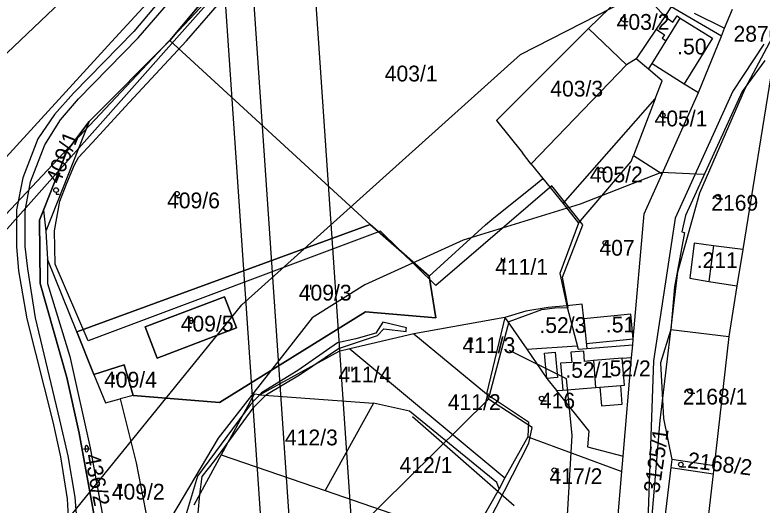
# Model space of a CAD drawing. Extents: x -564810 to -550519, y -1045831 to -1034011.
# Drawn here: x -553639.9 to -553398.7, y -1036979.4 to -1036821.1 of the extents above; entities that cross this region are included whole.
import ezdxf

# ---------------------------------------------------------------- set-up
doc = ezdxf.new("R2010")
doc.units = 0
for name, color, linetype in [('Interakční prvky', 7, 'Continuous'), ('KN stav', 7, 'Continuous'), ('Obvod KPU', 7, 'Continuous'), ('Parcelní čísla', 7, 'Continuous'), ('Plynovod', 7, 'Continuous'), ('Polní cesty stavající', 7, 'Continuous'), ('STG', 7, 'Continuous'), ('Vedení VN', 7, 'Continuous'), ('vodní toky', 7, 'Continuous'), ('Vrstva 16', 7, 'Continuous'), ('Vrstva 22', 7, 'Continuous'), ('Vrstva 33', 7, 'Continuous'), ('Vrstva 4', 7, 'Continuous'), ('zamokř ploch', 7, 'Continuous')]:
    doc.layers.add(name, color=color, linetype=linetype)

msp = doc.modelspace()

# ---------------------------------------------------------------- linework, layer by layer
at = {"layer": 'Interakční prvky'}
msp.add_line((-553511.52, -1036950.78), (-553478.68, -1036979.52), dxfattribs=at)
at = {"layer": 'KN stav'}
for p, q in [((-553552.36, -1036784.03), (-553589.87, -1036829.38)), ((-553589.87, -1036829.38), (-553552.36, -1036784.03)), ((-553454.68, -1036825.42), (-553444.08, -1036815.09)), ((-553436.18, -1036814.77), (-553430.09, -1036821.62)), ((-553427.97, -1036818.48), (-553430.09, -1036821.62)), ((-553411.77, -1036827.9), (-553427.97, -1036818.48)), ((-553420.59, -1036820.55), (-553410.74, -1036825.37)), ((-553410.74, -1036825.37), (-553408.24, -1036819.19)), ((-553430.09, -1036821.62), (-553432.84, -1036825.7)), ((-553454.68, -1036825.42), (-553484.38, -1036855.22)), ((-553442.44, -1036837.23), (-553454.68, -1036825.42)), ((-553411.77, -1036827.9), (-553410.74, -1036825.37)), ((-553432.84, -1036825.7), (-553439.28, -1036835.24)), ((-553589.87, -1036829.38), (-553615.89, -1036855.44)), ((-553615.89, -1036855.44), (-553589.87, -1036829.38)), ((-553589.87, -1036829.38), (-553525.2, -1036888.77)), ((-553419.16, -1036846.14), (-553411.77, -1036827.9)), ((-553398.1, -1036830.48), (-553408.07, -1036845.68)), ((-553439.28, -1036835.24), (-553442.44, -1036837.23)), ((-553435.31, -1036838.62), (-553439.28, -1036835.24)), ((-553435.31, -1036838.62), (-553434.19, -1036836.81)), ((-553434.19, -1036836.81), (-553423.77, -1036843.28)), ((-553397.81, -1036835.8), (-553405.06, -1036845.78)), ((-553395.24, -1036837.37), (-553404.88, -1036896.85)), ((-553430.94, -1036842.36), (-553435.31, -1036838.62)), ((-553433.16, -1036848.17), (-553430.94, -1036842.36)), ((-553423.77, -1036843.28), (-553419.16, -1036846.14)), ((-553430.94, -1036872.36), (-553419.16, -1036846.14)), ((-553408.07, -1036845.68), (-553426.67, -1036886.68)), ((-553405.06, -1036845.78), (-553423.36, -1036885.8)), ((-553462.92, -1036882.02), (-553433.16, -1036848.17)), ((-553433.16, -1036848.17), (-553440.17, -1036866.46)), ((-553615.89, -1036855.44), (-553629.9, -1036890.92)), ((-553615.89, -1036855.44), (-553623.16, -1036865.03)), ((-553623.16, -1036865.03), (-553615.89, -1036855.44)), ((-553484.38, -1036855.22), (-553476.04, -1036865.64)), ((-553623.16, -1036865.03), (-553630.71, -1036884.15)), ((-553630.71, -1036884.15), (-553623.16, -1036865.03)), ((-553473.18, -1036869.22), (-553476.04, -1036865.64)), ((-553440.92, -1036868.42), (-553440.17, -1036866.46)), ((-553440.17, -1036866.46), (-553430.94, -1036872.36)), ((-553457.88, -1036888.32), (-553440.92, -1036868.42)), ((-553473.18, -1036869.22), (-553469.4, -1036873.93)), ((-553436.76, -1036885.29), (-553430.94, -1036872.36)), ((-553485.9, -1036887.16), (-553471.8, -1036875.86)), ((-553471.8, -1036875.86), (-553469.4, -1036873.93)), ((-553469.4, -1036873.93), (-553462.92, -1036882.02)), ((-553462.92, -1036882.02), (-553457.88, -1036888.32)), ((-553630.71, -1036884.15), (-553631.96, -1036887.31)), ((-553631.96, -1036887.31), (-553630.71, -1036884.15)), ((-553630.71, -1036884.15), (-553629.9, -1036890.92)), ((-553440.25, -1036925.74), (-553436.76, -1036885.29)), ((-553631.96, -1036887.31), (-553631.77, -1036907.79)), ((-553631.77, -1036907.79), (-553631.96, -1036887.31)), ((-553487.98, -1036888.83), (-553485.9, -1036887.16)), ((-553426.67, -1036886.68), (-553433.74, -1036932.81)), ((-553423.36, -1036885.8), (-553424.54, -1036891.14)), ((-553525.2, -1036888.77), (-553619.93, -1036923.39)), ((-553619.93, -1036923.39), (-553525.2, -1036888.77)), ((-553525.2, -1036888.77), (-553515.08, -1036897.62)), ((-553515.08, -1036897.62), (-553525.2, -1036888.77)), ((-553506.19, -1036905.41), (-553487.98, -1036888.83)), ((-553457.88, -1036888.32), (-553463.99, -1036904.55)), ((-553629.9, -1036890.92), (-553629.36, -1036899.95)), ((-553423.67, -1036891.39), (-553426.95, -1036908.88)), ((-553424.54, -1036891.14), (-553423.67, -1036891.39)), ((-553420.53, -1036894.78), (-553422.03, -1036906.13)), ((-553414.34, -1036895.6), (-553420.53, -1036894.78)), ((-553515.08, -1036897.62), (-553506.19, -1036905.41)), ((-553506.19, -1036905.41), (-553515.08, -1036897.62)), ((-553404.88, -1036896.85), (-553414.34, -1036895.6)), ((-553404.88, -1036896.85), (-553406.79, -1036908.61)), ((-553629.36, -1036899.95), (-553629.43, -1036907.79)), ((-553619.93, -1036923.39), (-553629.36, -1036899.95)), ((-553463.99, -1036904.55), (-553461.67, -1036914.98)), ((-553506.19, -1036905.41), (-553503.98, -1036918.85)), ((-553503.98, -1036918.85), (-553506.19, -1036905.41)), ((-553422.03, -1036906.13), (-553415.86, -1036907.14)), ((-553415.86, -1036907.14), (-553406.79, -1036908.61)), ((-553631.77, -1036907.79), (-553623.16, -1036938.2)), ((-553623.16, -1036938.2), (-553631.77, -1036907.79)), ((-553629.43, -1036907.79), (-553622.23, -1036931.35)), ((-553426.95, -1036908.88), (-553428.07, -1036922.67)), ((-553406.79, -1036908.61), (-553409.43, -1036924.91)), ((-553572.19, -1036912.09), (-553597.81, -1036921.82)), ((-553597.81, -1036921.82), (-553572.19, -1036912.09)), ((-553568.37, -1036922.15), (-553572.19, -1036912.09)), ((-553572.19, -1036912.09), (-553568.37, -1036922.15)), ((-553456.72, -1036914.47), (-553461.67, -1036914.98)), ((-553456.23, -1036919.27), (-553456.72, -1036914.47)), ((-553526.71, -1036916.96), (-553573.81, -1036946.21)), ((-553573.81, -1036946.21), (-553526.71, -1036916.96)), ((-553503.98, -1036918.85), (-553526.71, -1036916.96)), ((-553526.71, -1036916.96), (-553503.98, -1036918.85)), ((-553474.91, -1036916.75), (-553481.7, -1036918.81)), ((-553467.69, -1036915.6), (-553474.91, -1036916.75)), ((-553461.67, -1036914.98), (-553467.69, -1036915.6)), ((-553461.67, -1036914.98), (-553458.07, -1036929.03)), ((-553481.7, -1036918.81), (-553511.06, -1036924.03)), ((-553481.7, -1036918.81), (-553487.6, -1036943.45)), ((-553481.7, -1036918.81), (-553474.66, -1036929.03)), ((-553441.08, -1036917.71), (-553456.23, -1036919.27)), ((-553440.25, -1036925.74), (-553441.08, -1036917.71)), ((-553597.81, -1036921.82), (-553593.99, -1036931.88)), ((-553593.99, -1036931.88), (-553597.81, -1036921.82)), ((-553619.93, -1036923.39), (-553614.38, -1036937.17)), ((-553614.38, -1036937.17), (-553619.93, -1036923.39)), ((-553593.99, -1036931.88), (-553568.37, -1036922.15)), ((-553568.37, -1036922.15), (-553593.99, -1036931.88)), ((-553511.06, -1036924.03), (-553531.82, -1036928.93)), ((-553511.06, -1036924.03), (-553487.6, -1036943.45)), ((-553428.07, -1036922.67), (-553431.42, -1036933.4)), ((-553428.07, -1036922.67), (-553409.43, -1036924.91)), ((-553440.42, -1036927.67), (-553440.25, -1036925.74)), ((-553409.43, -1036924.91), (-553414.15, -1036966.68)), ((-553531.82, -1036928.93), (-553535.3, -1036929.75)), ((-553531.82, -1036928.93), (-553481.7, -1036970.61)), ((-553474.66, -1036929.03), (-553468.14, -1036938.47)), ((-553458.07, -1036929.03), (-553455.25, -1036928.81)), ((-553455.25, -1036928.81), (-553440.42, -1036927.67)), ((-553440.77, -1036931.7), (-553440.42, -1036927.67)), ((-553622.23, -1036931.35), (-553615.66, -1036960.88)), ((-553535.3, -1036929.75), (-553560.79, -1036943.72)), ((-553456.26, -1036929.63), (-553460.39, -1036929.97)), ((-553460.39, -1036929.97), (-553460.12, -1036933.3)), ((-553455.99, -1036932.96), (-553456.26, -1036929.63)), ((-553460.12, -1036933.3), (-553463.69, -1036933.59)), ((-553463.69, -1036933.59), (-553462.98, -1036942.27)), ((-553453.13, -1036932.72), (-553455.99, -1036932.96)), ((-553443.8, -1036931.95), (-553453.13, -1036932.72)), ((-553453.13, -1036932.72), (-553452.41, -1036941.4)), ((-553443.8, -1036931.95), (-553440.77, -1036931.7)), ((-553443.08, -1036940.63), (-553443.8, -1036931.95)), ((-553443.52, -1036963.55), (-553440.77, -1036931.7)), ((-553433.74, -1036932.81), (-553435.56, -1036984.45)), ((-553431.42, -1036933.4), (-553430.48, -1036951.38)), ((-553604.62, -1036934.12), (-553614.38, -1036937.17)), ((-553614.38, -1036937.17), (-553604.62, -1036934.12)), ((-553601.77, -1036943.94), (-553604.62, -1036934.12)), ((-553604.62, -1036934.12), (-553601.77, -1036943.94)), ((-553623.16, -1036938.2), (-553619.13, -1036956.12)), ((-553619.13, -1036956.12), (-553623.16, -1036938.2)), ((-553614.38, -1036937.17), (-553610.7, -1036946.32)), ((-553468.14, -1036938.47), (-553465.03, -1036942.38)), ((-553444.3, -1036940.73), (-553443.08, -1036940.63)), ((-553443.8, -1036946.74), (-553444.3, -1036940.73)), ((-553562.63, -1036943.58), (-553573.28, -1036963.15)), ((-553560.79, -1036943.72), (-553562.63, -1036943.58)), ((-553487.6, -1036943.45), (-553474.1, -1036952.54)), ((-553465.03, -1036942.38), (-553462.98, -1036942.27)), ((-553462.98, -1036942.27), (-553452.41, -1036941.4)), ((-553452.41, -1036941.4), (-553451.04, -1036941.28)), ((-553451.04, -1036941.28), (-553450.54, -1036947.3)), ((-553610.7, -1036946.32), (-553605.97, -1036945.06)), ((-553601.77, -1036943.94), (-553605.97, -1036945.06)), ((-553605.97, -1036945.06), (-553600.8, -1036965.74)), ((-553573.81, -1036946.21), (-553601.77, -1036943.94)), ((-553601.77, -1036943.94), (-553573.81, -1036946.21)), ((-553560.79, -1036943.72), (-553524.1, -1036946.45)), ((-553524.1, -1036946.45), (-553539.72, -1036974.68)), ((-553512.51, -1036949.02), (-553524.1, -1036946.45)), ((-553450.54, -1036947.3), (-553443.8, -1036946.74)), ((-553484.27, -1036972.1), (-553512.51, -1036949.02)), ((-553474.1, -1036952.54), (-553474.33, -1036957.39)), ((-553430.48, -1036951.38), (-553427.75, -1036964.68)), ((-553619.13, -1036956.12), (-553614.45, -1036982.22)), ((-553614.45, -1036982.22), (-553619.13, -1036956.12)), ((-553474.33, -1036957.39), (-553481.7, -1036970.61)), ((-553474.33, -1036957.39), (-553443.95, -1036968.49)), ((-553615.66, -1036960.88), (-553611.47, -1036983.8)), ((-553573.28, -1036963.15), (-553582.13, -1036979.42)), ((-553573.28, -1036963.15), (-553539.72, -1036974.68)), ((-553443.95, -1036968.49), (-553443.52, -1036963.55)), ((-553427.75, -1036964.68), (-553428.07, -1036967.24)), ((-553414.15, -1036966.68), (-553427.75, -1036964.68)), ((-553600.8, -1036965.74), (-553596.03, -1036989.62)), ((-553428.07, -1036967.24), (-553434.51, -1037018.42)), ((-553428.07, -1036967.24), (-553414.44, -1036969.24)), ((-553414.15, -1036966.68), (-553414.44, -1036969.24)), ((-553445.89, -1036991), (-553443.95, -1036968.49)), ((-553414.44, -1036969.24), (-553417.08, -1036992.66)), ((-553483.6, -1036974.1), (-553484.27, -1036972.1)), ((-553481.7, -1036970.61), (-553483.6, -1036974.1)), ((-553539.72, -1036974.68), (-553492.95, -1036990.76)), ((-553483.6, -1036974.1), (-553492.95, -1036990.76))]:
    msp.add_line(p, q, dxfattribs=at)
at = {"layer": 'Obvod KPU'}
for p, q in [((-553584.54, -1036829.45), (-553571.14, -1036814.01)), ((-553602.99, -1036849.39), (-553584.54, -1036829.45)), ((-553615, -1036862.42), (-553602.99, -1036849.39)), ((-553619.43, -1036867.07), (-553615, -1036862.42)), ((-553620.68, -1036869.45), (-553619.43, -1036867.07)), ((-553623.2, -1036875.45), (-553620.68, -1036869.45)), ((-553625.38, -1036881.22), (-553623.2, -1036875.45)), ((-553466.57, -1036876.31), (-553503.98, -1036908.41)), ((-553456.48, -1036888.82), (-553466.57, -1036876.31)), ((-553627.09, -1036890.83), (-553625.38, -1036881.22)), ((-553463.09, -1036905.76), (-553456.48, -1036888.82)), ((-553626.95, -1036901.59), (-553627.09, -1036890.83)), ((-553521.88, -1036890.86), (-553616.25, -1036926.38)), ((-553503.98, -1036908.41), (-553521.88, -1036890.86)), ((-553616.25, -1036926.38), (-553626.95, -1036901.59)), ((-553461.26, -1036915.52), (-553463.09, -1036905.76)), ((-553480.27, -1036920.11), (-553469.72, -1036916.21)), ((-553469.72, -1036916.21), (-553465.56, -1036915.65)), ((-553465.56, -1036915.65), (-553461.26, -1036915.52)), ((-553487.02, -1036945.15), (-553480.27, -1036920.11)), ((-553472.92, -1036954.35), (-553487.02, -1036945.15)), ((-553474.01, -1036959.35), (-553472.92, -1036954.35)), ((-553491.03, -1036992.75), (-553474.01, -1036959.35))]:
    msp.add_line(p, q, dxfattribs=at)
at = {"layer": 'Plynovod'}
for points in [[(-554428.56, -1035578.55), (-554428.56, -1035578.55), (-554428.56, -1035578.55), (-554027.79, -1036081.22), (-553723.76, -1036467.01), (-553550.38, -1036705.78), (-553550.38, -1036705.78), (-553522.74, -1037110.43), (-553438.57, -1037242.38), (-553213.69, -1037591.73), (-553193.58, -1037703.57), (-553145.84, -1037777.72), (-553110.67, -1037838.04), (-552972.47, -1038070.52), (-552972.47, -1038070.52), (-552302.85, -1038878.56)], [(-552322.24, -1038886.46), (-552991.86, -1038078.43), (-553130.06, -1037845.94), (-553165.24, -1037785.62), (-553212.98, -1037711.48), (-553233.08, -1037599.64), (-553457.96, -1037250.28), (-553542.14, -1037118.33), (-553569.78, -1036713.69), (-553743.15, -1036474.92), (-554047.18, -1036089.12), (-554447.95, -1035586.45)], [(-552330.5, -1038899.71), (-553000.12, -1038091.67), (-553138.32, -1037859.19), (-553173.5, -1037798.87), (-553221.24, -1037724.72), (-553241.34, -1037612.88), (-553466.22, -1037263.53), (-553550.4, -1037131.58), (-553578.03, -1036726.93), (-553751.41, -1036488.16), (-554055.44, -1036102.37), (-554456.21, -1035599.7)]]:
    msp.add_lwpolyline(points, dxfattribs=at)
at = {"layer": 'Polní cesty stavající'}
for p, q in [((-553586.62, -1036808.64), (-553601.53, -1036826.4)), ((-553600.15, -1036828.49), (-553585.01, -1036811.02)), ((-553601.53, -1036826.4), (-553620.98, -1036846.33)), ((-553619.38, -1036848.22), (-553600.15, -1036828.49)), ((-553620.98, -1036846.33), (-553627.13, -1036853.18)), ((-553625.17, -1036854.96), (-553619.38, -1036848.22)), ((-553627.13, -1036853.18), (-553632.5, -1036861.1)), ((-553630.3, -1036863.02), (-553625.17, -1036854.96)), ((-553632.5, -1036861.1), (-553637.4, -1036873.7)), ((-553634.87, -1036874.95), (-553630.3, -1036863.02)), ((-553637.4, -1036873.7), (-553639.42, -1036884.02)), ((-553636.61, -1036884.37), (-553634.87, -1036874.95)), ((-553639.42, -1036884.02), (-553639.41, -1036895.9)), ((-553636.6, -1036895.91), (-553636.61, -1036884.37)), ((-553639.41, -1036895.9), (-553638.8, -1036903.75)), ((-553635.78, -1036903.13), (-553636.6, -1036895.91)), ((-553638.8, -1036903.75), (-553636.02, -1036919.25)), ((-553633.27, -1036918.88), (-553635.78, -1036903.13)), ((-553636.02, -1036919.25), (-553627.64, -1036952.44)), ((-553625.43, -1036951.85), (-553633.27, -1036918.88)), ((-553627.64, -1036952.44), (-553625.2, -1036963.84)), ((-553622.74, -1036963.48), (-553625.43, -1036951.85)), ((-553625.2, -1036963.84), (-553623.06, -1036977.34)), ((-553620.51, -1036976.86), (-553622.74, -1036963.48)), ((-553623.06, -1036977.34), (-553622.29, -1036989.99)), ((-553619.34, -1036990.23), (-553620.51, -1036976.86))]:
    msp.add_line(p, q, dxfattribs=at)
at = {"layer": 'STG'}
for points in [[(-553913.89, -1037214.19), (-553796.31, -1037140.69), (-553706.3, -1037067.18), (-553629.14, -1036991.84), (-553566.68, -1036914.66), (-553476.66, -1036833.81), (-553318.67, -1036752.96), (-553234.16, -1036692.32), (-553142.31, -1036650.05), (-553048.61, -1036626.16), (-552953.09, -1036624.32), (-552903.48, -1036624.32), (-552861.23, -1036602.27), (-552798.77, -1036576.55), (-552738.15, -1036530.61), (-552646.29, -1036431.38), (-552581.99, -1036368.9), (-552545.25, -1036306.42), (-552506.67, -1036223.73), (-552482.79, -1036161.25), (-552440.54, -1036117.15)], [(-554250.08, -1036927.53), (-554191.29, -1036914.66), (-554156.39, -1036940.39), (-554103.11, -1036971.63), (-554071.88, -1037006.54), (-554022.28, -1037054.32), (-553974.51, -1037065.35), (-553934.1, -1037109.45), (-553926.75, -1037148.04), (-553913.89, -1037214.19), (-553921.24, -1037232.57), (-553910.21, -1037239.92), (-553893.68, -1037238.08), (-553855.1, -1037221.54), (-553728.34, -1037153.55), (-553625.46, -1037081.89), (-553487.02, -1036945.15)], [(-553480.33, -1036929.37), (-553461.96, -1036938.55), (-553460.12, -1036956.93), (-553461.96, -1036988.17), (-553467.47, -1037058), (-553474.82, -1037114.96), (-553502.38, -1037175.6), (-553529.93, -1037214.19), (-553572.19, -1037260.13), (-553630.97, -1037291.37), (-553693.44, -1037320.77), (-553737.53, -1037357.52), (-553755.9, -1037388.76), (-553770.59, -1037447.57)]]:
    msp.add_lwpolyline(points, dxfattribs=at)
at = {"layer": 'Vedení VN'}
for points in [[(-553567.53, -1034875.85), (-552617.75, -1036041.77), (-552525.91, -1036160.49), (-552512.48, -1036183.11), (-552698.29, -1036379.56), (-552912.35, -1036500.4), (-553117.93, -1036544.92), (-553344, -1036644.56), (-553507.2, -1036737.84), (-553648.49, -1036896.84), (-553694.41, -1037244.51), (-553658.38, -1037334.97)], [(-553684.52, -1037352.63), (-553725.5, -1037238.15), (-553666.15, -1036855.85), (-553493.77, -1036691.9), (-553319.98, -1036604.98), (-553120.76, -1036515.94), (-552942.02, -1036478.49), (-552709.59, -1036345.64), (-552689.1, -1036325.85), (-552549.22, -1036164.73)], [(-553294.31, -1036605.55), (-553373.57, -1036648.74), (-553451.25, -1036691.25), (-553510.82, -1036723.68), (-553562.2, -1036779.16), (-553608.71, -1036829.76), (-553656.52, -1036881.98), (-553666.45, -1036950.74), (-553677.06, -1037025.03), (-553686.97, -1037093.28), (-553698.77, -1037175.72), (-553707.94, -1037241.65), (-553688.47, -1037297.17), (-553671.53, -1037343.76)]]:
    msp.add_lwpolyline(points, dxfattribs=at)
at = {"layer": 'vodní toky'}
msp.add_lwpolyline([(-553580.79, -1036981.98), (-553580.2, -1036975.98), (-553579.46, -1036970.2), (-553575.38, -1036965.01), (-553562.62, -1036947.69), (-553558.71, -1036943.68), (-553548.06, -1036937.28), (-553535.47, -1036928.85), (-553522.81, -1036924.58), (-553520.82, -1036922.45), (-553513.63, -1036923.28), (-553513.55, -1036922.68), (-553513.51, -1036922.11), (-553521.14, -1036920.3), (-553523.42, -1036923.82), (-553529.79, -1036925.71), (-553535.78, -1036927), (-553548.51, -1036935.88), (-553560.31, -1036943.12), (-553563.84, -1036946.85), (-553580.93, -1036969.99), (-553588.01, -1036993.71)], dxfattribs=at)
at = {"layer": 'Vrstva 16'}
msp.add_lwpolyline([(-553156.59, -1036068.23), (-553271.19, -1036329.95), (-553326.01, -1036402.23), (-553438.12, -1036581.7), (-553500.41, -1036678.91), (-553537.78, -1036773.63), (-553654.88, -1036898.25), (-553794.4, -1036983), (-553946.38, -1037072.73), (-554030.85, -1037138.79), (-554140.47, -1037236), (-554172.86, -1037275.88), (-554409.55, -1037435.4), (-554469.35, -1037482.76), (-554516.68, -1037530.12), (-554559.04, -1037579.97), (-554569, -1037664.72), (-554661.19, -1037749.47), (-554907.84, -1037851.66), (-555066.31, -1037953.36)], dxfattribs=at)
at = {"layer": 'Vrstva 33'}
for points in [[(-553437.86, -1037027.66), (-553431.51, -1036952.06), (-553425.86, -1036904.01), (-553418.79, -1036878.58), (-553403.96, -1036844.66), (-553391.96, -1036822.05), (-553370.06, -1036810.04), (-553343.4, -1036794.85), (-553314.8, -1036777.54), (-553297.85, -1036767.29), (-553277.72, -1036752.81), (-553253.71, -1036731.26), (-553251.95, -1036725.61), (-553243.83, -1036717.84), (-553220.52, -1036713.6), (-553180.16, -1036709.5), (-553163.92, -1036709.85), (-553122.95, -1036708.79)], [(-553417.49, -1036872.61), (-553431.26, -1036871.91), (-553457.39, -1036882.15), (-553495.18, -1036893.81), (-553526.96, -1036908.29), (-553543.91, -1036918.89), (-553574.27, -1036957.75), (-553596.87, -1036995.91), (-553609.94, -1037023.11), (-553623.89, -1037045.15), (-553645.78, -1037068.47), (-553666.97, -1037092.49), (-553680.74, -1037104.15), (-553789.5, -1037156.43), (-553808.39, -1037165.08), (-553823.58, -1037180.63), (-553848.29, -1037200.41), (-553857.48, -1037206.77), (-553927.04, -1037224.43)]]:
    msp.add_lwpolyline(points, dxfattribs=at)
at = {"layer": 'Vrstva 4'}
for p, q in [((-553430.09, -1036821.62), (-553427.45, -1036823.4)), ((-553429.6, -1036829.42), (-553425.06, -1036822.11)), ((-553427.45, -1036823.4), (-553426.03, -1036821.39)), ((-553426.03, -1036821.39), (-553425.06, -1036822.11)), ((-553425.06, -1036822.11), (-553414.64, -1036828.58)), ((-553432.84, -1036825.7), (-553430.17, -1036827.54)), ((-553430.17, -1036827.54), (-553430.88, -1036828.58)), ((-553434.19, -1036836.81), (-553429.6, -1036829.42)), ((-553430.88, -1036828.58), (-553429.6, -1036829.42)), ((-553414.64, -1036828.58), (-553423.77, -1036843.28)), ((-553442.44, -1036837.23), (-553473.18, -1036869.21)), ((-553414.34, -1036895.59), (-553415.86, -1036907.13)), ((-553456.23, -1036919.27), (-553455.25, -1036928.81)), ((-553440.25, -1036925.74), (-553455.41, -1036927.3)), ((-553474.66, -1036929.02), (-553458.33, -1036927.98)), ((-553468.94, -1036930.34), (-553465.51, -1036930.01)), ((-553468.15, -1036938.47), (-553468.94, -1036930.34)), ((-553465.51, -1036930.01), (-553464.72, -1036938.14)), ((-553464.72, -1036938.14), (-553468.15, -1036938.47)), ((-553451.04, -1036941.28), (-553444.3, -1036940.72)), ((-553464.99, -1036942.43), (-553454.54, -1036955.53)), ((-553454.54, -1036955.53), (-553455.03, -1036960.56)), ((-553455.03, -1036960.56), (-553443.52, -1036963.54))]:
    msp.add_line(p, q, dxfattribs=at)
at = {"layer": 'zamokř ploch'}
for p, q in [((-553443.46, -1036823.19), (-553441.86, -1036823.19)), ((-553430.73, -1036854.22), (-553429.13, -1036854.22)), ((-553450.61, -1036871.89), (-553449.01, -1036871.89)), ((-553412.89, -1036880.49), (-553411.29, -1036880.49)), ((-553449.25, -1036895.45), (-553447.65, -1036895.45)), ((-553482.85, -1036899.55), (-553482.85, -1036901.05)), ((-553481.85, -1036899.55), (-553481.85, -1036901.05)), ((-553545.47, -1036908.26), (-553545.47, -1036909.76)), ((-553544.47, -1036908.26), (-553544.47, -1036909.76)), ((-553583.52, -1036919.27), (-553583.52, -1036920.27)), ((-553582.52, -1036919.27), (-553582.52, -1036920.27)), ((-553584.02, -1036919.77), (-553582.02, -1036919.77)), ((-553493.35, -1036925.32), (-553493.35, -1036926.82)), ((-553492.35, -1036925.32), (-553492.35, -1036926.82)), ((-553532.08, -1036934.76), (-553532.08, -1036936.26)), ((-553531.08, -1036934.76), (-553531.08, -1036936.26)), ((-553608.09, -1036937.3), (-553608.09, -1036938.8)), ((-553607.09, -1036937.3), (-553607.09, -1036938.8)), ((-553421.92, -1036943.25), (-553420.32, -1036943.25)), ((-553469.81, -1036945.74), (-553468.21, -1036945.74)), ((-553617.78, -1036961.19), (-553615.78, -1036961.19)), ((-553617.28, -1036960.69), (-553617.28, -1036961.69)), ((-553616.28, -1036960.69), (-553616.28, -1036961.69)), ((-553424.89, -1036967.07), (-553423.29, -1036967.07)), ((-553465.74, -1036968.85), (-553464.14, -1036968.85)), ((-553606.65, -1036972.52), (-553606.65, -1036974.02)), ((-553605.65, -1036972.52), (-553605.65, -1036974.02))]:
    msp.add_line(p, q, dxfattribs=at)
for points in [[(-553626.63, -1036878.41), (-553626.63, -1036878.91), (-553625.63, -1036878.91)], [(-553587.58, -1036879.55), (-553587.58, -1036880.05), (-553586.58, -1036880.05)]]:
    msp.add_lwpolyline(points, dxfattribs=at)
for centre in [(-553443.46, -1036822.44), (-553430.73, -1036853.47), (-553450.61, -1036871.14), (-553626.63, -1036877.66), (-553587.58, -1036878.8), (-553412.89, -1036879.74), (-553449.25, -1036894.7), (-553421.92, -1036942.5), (-553469.81, -1036944.99), (-553465.74, -1036968.1), (-553424.88, -1036966.32)]:
    msp.add_circle(centre, 0.75, dxfattribs=at)
for centre, start, end in [((-553583.02, -1036919.27), 0, 180), ((-553583.02, -1036920.27), 180, 0), ((-553616.78, -1036960.69), 0, 180), ((-553616.78, -1036961.69), 180, 0)]:
    msp.add_arc(centre, 0.5, start, end, dxfattribs=at)

# ---------------------------------------------------------------- texts
at = {"layer": 'Parcelní čísla'}
for s, p in [('403/2', (-553445.61, -1036825.88)), ('2870/1', (-553407.89, -1036829.71)), ('403/1', (-553520.5, -1036842.55)), ('403/3', (-553467.04, -1036847.43)), ('405/1', (-553433.37, -1036857.06)), ('405/2', (-553454.24, -1036875.16)), ('409/6', (-553590.79, -1036883.53)), ('2169', (-553415.07, -1036884.29)), ('407', (-553451.17, -1036898.83)), ('411/1', (-553484.83, -1036904.95)), ('409/3', (-553548.26, -1036913.31)), ('409/5', (-553586.38, -1036923.33)), ('411/3', (-553495.41, -1036930.28)), ('409/4', (-553611.14, -1036941.43)), ('411/4', (-553535.47, -1036939.76)), ('411/2', (-553500.14, -1036948.66)), ('416', (-553470.41, -1036948.18)), ('2168/1', (-553424.25, -1036946.91)), ('412/3', (-553552.72, -1036960.09)), ('412/1', (-553515.71, -1036968.99)), ('417/2', (-553467.3, -1036972.61)), ('409/2', (-553608.64, -1036977.62))]:
    msp.add_text(s, height=5.1, dxfattribs=at).set_placement(p)
for s, rotation, p in [('409/1', 68.4807, (-553625.41, -1036875.94)), ('3125/1', 81.4128, (-553431.9, -1036975.71)), ('2168/2', 352.9313, (-553422.92, -1036967.28)), ('436/2', 281.1576, (-553617.51, -1036963.31))]:
    msp.add_text(s, height=5.1, rotation=rotation, dxfattribs=at).set_placement(p)
at = {"layer": 'Vrstva 22'}
for s, p in [('.50', (-553426.07, -1036833.82)), ('.211', (-553419.77, -1036902.83)), ('.52/3', (-553470.56, -1036923.79)), ('.51', (-553449.09, -1036923.61)), ('.52/1', (-553462.18, -1036938.28)), ('.52/2', (-553449.78, -1036937.76))]:
    msp.add_text(s, height=5.1, dxfattribs=at).set_placement(p)

doc.saveas('drawing.dxf')
